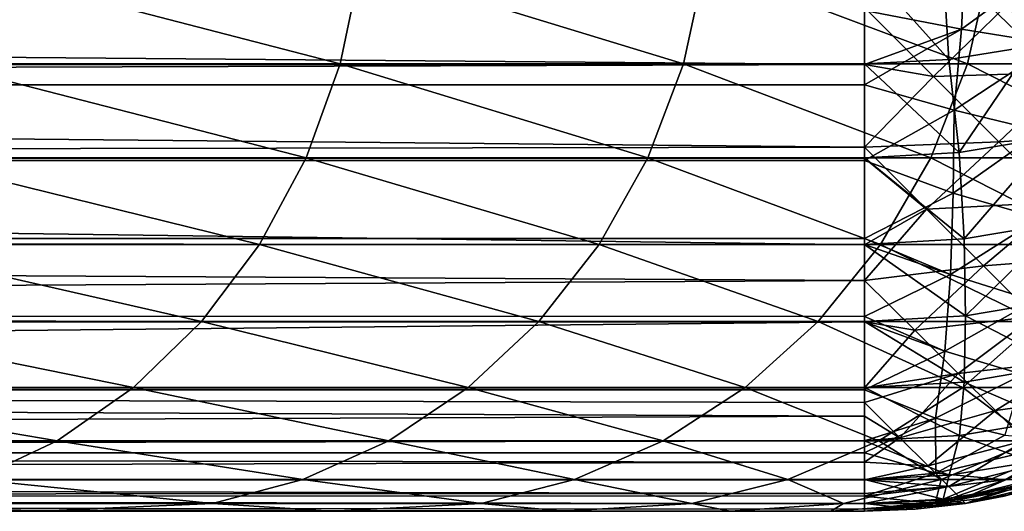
# Model space of a CAD drawing. Extents: x -547 to 547, y 0 to 578.
# Tile 332 of 472: x 543.54 to 545.82, y 0 to 1.14. Entities that reach past the tile are written whole.
import ezdxf

# ---------------------------------------------------------------- set-up
doc = ezdxf.new("R2010")
doc.units = 0
doc.header["$LTSCALE"] = 65.185185
for name, color, linetype in [('1', 7, 'CONTINUOUS'), ('201', 7, 'CONTINUOUS'), ('202', 7, 'CONTINUOUS'), ('211', 7, 'CONTINUOUS'), ('220', 7, 'CONTINUOUS'), ('224', 7, 'CONTINUOUS'), ('328', 7, 'CONTINUOUS'), ('726', 7, 'CONTINUOUS'), ('727', 7, 'CONTINUOUS'), ('731', 7, 'CONTINUOUS'), ('735', 7, 'CONTINUOUS')]:
    doc.layers.add(name, color=color, linetype=linetype)

msp = doc.modelspace()

# ---------------------------------------------------------------- linework, layer by layer
at = {"layer": '1', "color": 7, "linetype": 'CONTINUOUS'}
for points in [[(530.5, 0, -50), (545.5, 0, 41.4), (-545.5, 0, 41.4), (530.5, 0, -50)], [(530.5, 0, -50), (530.5, 0, -66.5), (545.5, 0, -66.5), (530.5, 0, -50)], [(530.5, 0, -50), (545.5, 0, -66.5), (545.5, 0, 41.4), (530.5, 0, -50)]]:
    msp.add_3dface(points, dxfattribs=at)
at = {"layer": '201', "color": 7, "linetype": 'CONTINUOUS'}
for points in [[(545.7347, 0.0185, -66.5), (545.9637, 0.0735, -66.5), (545.8498, 0.0413, 41.4), (545.7347, 0.0185, -66.5)], [(545.7343, 0.0184, 41.4), (545.7347, 0.0185, -66.5), (545.8498, 0.0413, 41.4), (545.7343, 0.0184, 41.4)], [(545.5, 0, -66.5), (545.7347, 0.0185, -66.5), (545.5, 0, 41.4), (545.5, 0, -66.5)], [(545.5, 0, 41.4), (545.7347, 0.0185, -66.5), (545.6174, 0.0046, 41.4), (545.5, 0, 41.4)], [(545.6174, 0.0046, 41.4), (545.7347, 0.0185, -66.5), (545.7343, 0.0184, 41.4), (545.6174, 0.0046, 41.4)]]:
    msp.add_3dface(points, dxfattribs=at)
at = {"layer": '202', "color": 7, "linetype": 'CONTINUOUS'}
for points in [[(545.5, 1.2672, 42.8818), (-545.5, 1.1621, 42.8614), (545.5, 1.038, 42.8271), (545.5, 1.2672, 42.8818)], [(-545.5, 1.1621, 42.8614), (-545.5, 1.0368, 42.8267), (545.5, 1.038, 42.8271), (-545.5, 1.1621, 42.8614)], [(-545.5, 1.0368, 42.8267), (-545.5, 0.9895, 42.8105), (545.5, 1.038, 42.8271), (-545.5, 1.0368, 42.8267)], [(545.5, 1.038, 42.8271), (-545.5, 0.9895, 42.8105), (545.5, 0.8203, 42.7372), (545.5, 1.038, 42.8271)], [(-545.5, 0.9895, 42.8105), (-545.5, 0.8137, 42.7338), (545.5, 0.8203, 42.7372), (-545.5, 0.9895, 42.8105)], [(-545.5, 0.8137, 42.7338), (-545.5, 0.6325, 42.6237), (545.5, 0.8203, 42.7372), (-545.5, 0.8137, 42.7338)], [(545.5, 0.8203, 42.7372), (-545.5, 0.6325, 42.6237), (545.5, 0.6193, 42.6142), (545.5, 0.8203, 42.7372)], [(-545.5, 0.6325, 42.6237), (-545.5, 0.6186, 42.6137), (545.5, 0.6193, 42.6142), (-545.5, 0.6325, 42.6237)], [(-545.5, 0.6186, 42.6137), (-545.5, 0.4523, 42.4734), (545.5, 0.6193, 42.6142), (-545.5, 0.6186, 42.6137)], [(545.5, 0.6193, 42.6142), (-545.5, 0.4523, 42.4734), (545.5, 0.44, 42.4613), (545.5, 0.6193, 42.6142)], [(-545.5, 0.4523, 42.4734), (-545.5, 0.4395, 42.4608), (545.5, 0.44, 42.4613), (-545.5, 0.4523, 42.4734)], [(545.5, 0.44, 42.4613), (-545.5, 0.4395, 42.4608), (545.5, 0.2869, 42.2822), (545.5, 0.44, 42.4613)], [(-545.5, 0.4395, 42.4608), (-545.5, 0.2819, 42.2753), (545.5, 0.2869, 42.2822), (-545.5, 0.4395, 42.4608)], [(545.5, 0.2869, 42.2822), (-545.5, 0.2819, 42.2753), (545.5, 0.1637, 42.0814), (545.5, 0.2869, 42.2822)], [(-545.5, 0.2819, 42.2753), (-545.5, 0.1636, 42.0811), (545.5, 0.1637, 42.0814), (-545.5, 0.2819, 42.2753)], [(-545.5, 0.1636, 42.0811), (-545.5, 0.1355, 42.0231), (545.5, 0.1637, 42.0814), (-545.5, 0.1636, 42.0811)], [(545.5, 0.1637, 42.0814), (-545.5, 0.1355, 42.0231), (545.5, 0.0735, 41.8637), (545.5, 0.1637, 42.0814)], [(-545.5, 0.1355, 42.0231), (-545.5, 0.0734, 41.8636), (545.5, 0.0735, 41.8637), (-545.5, 0.1355, 42.0231)], [(-545.5, 0.0355, 41.7243), (-545.5, 0.0185, 41.6347), (545.5, 0.0735, 41.8637), (-545.5, 0.0355, 41.7243)], [(545.5, 0.0735, 41.8637), (-545.5, 0.0185, 41.6347), (545.5, 0.0185, 41.6347), (545.5, 0.0735, 41.8637)], [(-545.5, 0.0734, 41.8636), (-545.5, 0.0355, 41.7243), (545.5, 0.0735, 41.8637), (-545.5, 0.0734, 41.8636)], [(-545.5, 0, 41.4), (545.5, 0, 41.4), (545.5, 0.0185, 41.6347), (-545.5, 0, 41.4)], [(-545.5, 0.0185, 41.6347), (-545.5, 0, 41.4), (545.5, 0.0185, 41.6347), (-545.5, 0.0185, 41.6347)]]:
    msp.add_3dface(points, dxfattribs=at)
at = {"layer": '211', "color": 7, "linetype": 'CONTINUOUS'}
for points in [[(545.5, 1.0364, -67.9266), (530.5, 1.1621, -67.9614), (545.5, 1.1686, -67.9629), (545.5, 1.0364, -67.9266)], [(530.5, 1.0368, -67.9267), (530.5, 1.1621, -67.9614), (545.5, 1.0364, -67.9266), (530.5, 1.0368, -67.9267)], [(530.5, 0.9895, -67.9105), (530.5, 1.0368, -67.9267), (545.5, 1.0364, -67.9266), (530.5, 0.9895, -67.9105)], [(545.5, 0.8447, -67.8493), (530.5, 0.9895, -67.9105), (545.5, 1.0364, -67.9266), (545.5, 0.8447, -67.8493)], [(530.5, 0.8193, -67.8367), (530.5, 0.9895, -67.9105), (545.5, 0.8447, -67.8493), (530.5, 0.8193, -67.8367)], [(545.5, 0.8189, -67.8364), (530.5, 0.8193, -67.8367), (545.5, 0.8447, -67.8493), (545.5, 0.8189, -67.8364)], [(530.5, 0.6325, -67.7237), (530.5, 0.8193, -67.8367), (545.5, 0.6182, -67.7134), (530.5, 0.6325, -67.7237)], [(545.5, 0.6182, -67.7134), (530.5, 0.8193, -67.8367), (545.5, 0.8189, -67.8364), (545.5, 0.6182, -67.7134)], [(530.5, 0.6186, -67.7137), (530.5, 0.6325, -67.7237), (545.5, 0.6182, -67.7134), (530.5, 0.6186, -67.7137)], [(530.5, 0.4523, -67.5734), (530.5, 0.6186, -67.7137), (545.5, 0.5354, -67.6487), (530.5, 0.4523, -67.5734)], [(545.5, 0.5354, -67.6487), (530.5, 0.6186, -67.7137), (545.5, 0.6182, -67.7134), (545.5, 0.5354, -67.6487)], [(545.5, 0.4392, -67.5605), (530.5, 0.4523, -67.5734), (545.5, 0.5354, -67.6487), (545.5, 0.4392, -67.5605)], [(530.5, 0.4395, -67.5608), (530.5, 0.4523, -67.5734), (545.5, 0.4392, -67.5605), (530.5, 0.4395, -67.5608)], [(530.5, 0.2866, -67.3818), (530.5, 0.4395, -67.5608), (545.5, 0.4392, -67.5605), (530.5, 0.2866, -67.3818)], [(545.5, 0.2863, -67.3814), (530.5, 0.2866, -67.3818), (545.5, 0.4392, -67.5605), (545.5, 0.2863, -67.3814)], [(530.5, 0.1636, -67.1811), (530.5, 0.2866, -67.3818), (545.5, 0.2209, -67.2835), (530.5, 0.1636, -67.1811)], [(545.5, 0.2209, -67.2835), (530.5, 0.2866, -67.3818), (545.5, 0.2524, -67.3327), (545.5, 0.2209, -67.2835)], [(545.5, 0.2524, -67.3327), (530.5, 0.2866, -67.3818), (545.5, 0.2863, -67.3814), (545.5, 0.2524, -67.3327)], [(545.5, 0.1633, -67.1807), (530.5, 0.1636, -67.1811), (545.5, 0.2209, -67.2835), (545.5, 0.1633, -67.1807)], [(530.5, 0.1355, -67.1231), (530.5, 0.1636, -67.1811), (545.5, 0.1633, -67.1807), (530.5, 0.1355, -67.1231)], [(545.5, 0.114, -67.0737), (530.5, 0.1355, -67.1231), (545.5, 0.1633, -67.1807), (545.5, 0.114, -67.0737)], [(530.5, 0.0734, -66.9636), (530.5, 0.1355, -67.1231), (545.5, 0.114, -67.0737), (530.5, 0.0734, -66.9636)], [(545.5, 0.0733, -66.9632), (530.5, 0.0734, -66.9636), (545.5, 0.114, -67.0737), (545.5, 0.0733, -66.9632)], [(530.5, 0.0355, -66.8243), (530.5, 0.0734, -66.9636), (545.5, 0.0413, -66.8498), (530.5, 0.0355, -66.8243)], [(545.5, 0.0413, -66.8498), (530.5, 0.0734, -66.9636), (545.5, 0.0733, -66.9632), (545.5, 0.0413, -66.8498)], [(545.5, 0.0184, -66.7343), (530.5, 0.0355, -66.8243), (545.5, 0.0413, -66.8498), (545.5, 0.0184, -66.7343)], [(530.5, 0.0185, -66.7347), (530.5, 0.0355, -66.8243), (545.5, 0.0184, -66.7343), (530.5, 0.0185, -66.7347)], [(530.5, 0, -66.5), (530.5, 0.0185, -66.7347), (545.5, 0, -66.5), (530.5, 0, -66.5)], [(545.5, 0, -66.5), (530.5, 0.0185, -66.7347), (545.5, 0.0046, -66.6174), (545.5, 0, -66.5)], [(545.5, 0.0046, -66.6174), (530.5, 0.0185, -66.7347), (545.5, 0.0184, -66.7343), (545.5, 0.0046, -66.6174)]]:
    msp.add_3dface(points, dxfattribs=at)
at = {"layer": '220', "color": 7, "linetype": 'CONTINUOUS'}
for points in [[(545.5, 1.1686, -67.9629), (545.8289, 1.1724, -67.9263), (545.6603, 1.0088, -67.9082), (545.5, 1.1686, -67.9629)], [(545.5, 1.0364, -67.9266), (545.5, 1.1686, -67.9629), (545.6603, 1.0088, -67.9082), (545.5, 1.0364, -67.9266)], [(545.8289, 1.1724, -67.9263), (545.9826, 1.0187, -67.8362), (545.6603, 1.0088, -67.9082), (545.8289, 1.1724, -67.9263)], [(545.5, 0.8447, -67.8493), (545.5, 1.0364, -67.9266), (545.6603, 1.0088, -67.9082), (545.5, 0.8447, -67.8493)], [(545.5, 0.8447, -67.8493), (545.6603, 1.0088, -67.9082), (545.8118, 0.8573, -67.819), (545.5, 0.8447, -67.8493)], [(545.6603, 1.0088, -67.9082), (545.9826, 1.0187, -67.8362), (545.8118, 0.8573, -67.819), (545.6603, 1.0088, -67.9082)], [(545.9826, 1.0187, -67.8362), (546.1244, 0.8769, -67.7132), (545.8118, 0.8573, -67.819), (545.9826, 1.0187, -67.8362)], [(545.8118, 0.8573, -67.819), (546.1244, 0.8769, -67.7132), (545.9517, 0.7175, -67.6974), (545.8118, 0.8573, -67.819)], [(545.5, 0.8447, -67.8493), (545.8118, 0.8573, -67.819), (545.6439, 0.7012, -67.7614), (545.5, 0.8447, -67.8493)], [(545.8118, 0.8573, -67.819), (545.9517, 0.7175, -67.6974), (545.6439, 0.7012, -67.7614), (545.8118, 0.8573, -67.819)], [(545.5, 0.8189, -67.8364), (545.5, 0.8447, -67.8493), (545.6439, 0.7012, -67.7614), (545.5, 0.8189, -67.8364)], [(545.5, 0.6182, -67.7134), (545.5, 0.8189, -67.8364), (545.6439, 0.7012, -67.7614), (545.5, 0.6182, -67.7134)], [(545.6439, 0.7012, -67.7614), (545.9517, 0.7175, -67.6974), (545.7759, 0.5692, -67.6434), (545.6439, 0.7012, -67.7614)], [(545.9517, 0.7175, -67.6974), (546.0763, 0.5928, -67.5464), (545.7759, 0.5692, -67.6434), (545.9517, 0.7175, -67.6974)], [(545.5, 0.5354, -67.6487), (545.5, 0.6182, -67.7134), (545.6439, 0.7012, -67.7614), (545.5, 0.5354, -67.6487)], [(545.5, 0.5354, -67.6487), (545.6439, 0.7012, -67.7614), (545.7759, 0.5692, -67.6434), (545.5, 0.5354, -67.6487)], [(545.7759, 0.5692, -67.6434), (546.0763, 0.5928, -67.5464), (545.8935, 0.4516, -67.498), (545.7759, 0.5692, -67.6434)], [(545.5, 0.5354, -67.6487), (545.7759, 0.5692, -67.6434), (545.6167, 0.4205, -67.535), (545.5, 0.5354, -67.6487)], [(545.7759, 0.5692, -67.6434), (545.8935, 0.4516, -67.498), (545.6167, 0.4205, -67.535), (545.7759, 0.5692, -67.6434)], [(545.5, 0.4392, -67.5605), (545.5, 0.5354, -67.6487), (545.6167, 0.4205, -67.535), (545.5, 0.4392, -67.5605)], [(545.5, 0.2863, -67.3814), (545.5, 0.4392, -67.5605), (545.6167, 0.4205, -67.535), (545.5, 0.2863, -67.3814)], [(545.6167, 0.4205, -67.535), (545.8935, 0.4516, -67.498), (545.7178, 0.3194, -67.3993), (545.6167, 0.4205, -67.535)], [(545.8935, 0.4516, -67.498), (545.9938, 0.3514, -67.3287), (545.7178, 0.3194, -67.3993), (545.8935, 0.4516, -67.498)], [(545.5, 0.2863, -67.3814), (545.6167, 0.4205, -67.535), (545.7178, 0.3194, -67.3993), (545.5, 0.2863, -67.3814)], [(545.7178, 0.3194, -67.3993), (545.9938, 0.3514, -67.3287), (545.8037, 0.2335, -67.2441), (545.7178, 0.3194, -67.3993)], [(545.9938, 0.3514, -67.3287), (546.0744, 0.2708, -67.1396), (545.8037, 0.2335, -67.2441), (545.9938, 0.3514, -67.3287)], [(545.5, 0.2524, -67.3327), (545.5, 0.2863, -67.3814), (545.7178, 0.3194, -67.3993), (545.5, 0.2524, -67.3327)], [(545.5, 0.2524, -67.3327), (545.7178, 0.3194, -67.3993), (545.5825, 0.1707, -67.19), (545.5, 0.2524, -67.3327)], [(545.7178, 0.3194, -67.3993), (545.8037, 0.2335, -67.2441), (545.5825, 0.1707, -67.19), (545.7178, 0.3194, -67.3993)], [(545.5, 0.2209, -67.2835), (545.5, 0.2524, -67.3327), (545.5825, 0.1707, -67.19), (545.5, 0.2209, -67.2835)], [(545.8037, 0.2335, -67.2441), (546.0744, 0.2708, -67.1396), (545.8726, 0.1646, -67.0727), (545.8037, 0.2335, -67.2441)], [(545.5825, 0.1707, -67.19), (545.8037, 0.2335, -67.2441), (545.6479, 0.1052, -67.0317), (545.5825, 0.1707, -67.19)], [(545.8037, 0.2335, -67.2441), (545.8726, 0.1646, -67.0727), (545.6479, 0.1052, -67.0317), (545.8037, 0.2335, -67.2441)], [(545.5, 0.1633, -67.1807), (545.5, 0.2209, -67.2835), (545.5825, 0.1707, -67.19), (545.5, 0.1633, -67.1807)], [(545.5, 0.114, -67.0737), (545.5, 0.1633, -67.1807), (545.5825, 0.1707, -67.19), (545.5, 0.114, -67.0737)], [(545.5, 0.114, -67.0737), (545.5825, 0.1707, -67.19), (545.6479, 0.1052, -67.0317), (545.5, 0.114, -67.0737)], [(545.6479, 0.1052, -67.0317), (545.8726, 0.1646, -67.0727), (545.6957, 0.0574, -66.8614), (545.6479, 0.1052, -67.0317)], [(545.8726, 0.1646, -67.0727), (545.9229, 0.1144, -66.8889), (545.6957, 0.0574, -66.8614), (545.8726, 0.1646, -67.0727)], [(545.6957, 0.0574, -66.8614), (545.9229, 0.1144, -66.8889), (545.7249, 0.0283, -66.6828), (545.6957, 0.0574, -66.8614)], [(545.9229, 0.1144, -66.8889), (545.9535, 0.0838, -66.6966), (545.7249, 0.0283, -66.6828), (545.9229, 0.1144, -66.8889)], [(545.5, 0.0733, -66.9632), (545.5, 0.114, -67.0737), (545.6479, 0.1052, -67.0317), (545.5, 0.0733, -66.9632)], [(545.5, 0.0733, -66.9632), (545.6479, 0.1052, -67.0317), (545.6957, 0.0574, -66.8614), (545.5, 0.0733, -66.9632)], [(545.5, 0.0413, -66.8498), (545.5, 0.0733, -66.9632), (545.6957, 0.0574, -66.8614), (545.5, 0.0413, -66.8498)], [(545.9535, 0.0838, -66.6966), (545.9637, 0.0735, -66.5), (545.7249, 0.0283, -66.6828), (545.9535, 0.0838, -66.6966)], [(545.9637, 0.0735, -66.5), (545.7347, 0.0185, -66.5), (545.7249, 0.0283, -66.6828), (545.9637, 0.0735, -66.5)], [(545.5, 0.0184, -66.7343), (545.5, 0.0413, -66.8498), (545.6957, 0.0574, -66.8614), (545.5, 0.0184, -66.7343)], [(545.5, 0.0184, -66.7343), (545.6957, 0.0574, -66.8614), (545.7249, 0.0283, -66.6828), (545.5, 0.0184, -66.7343)], [(545.5, 0.0046, -66.6174), (545.5, 0.0184, -66.7343), (545.7249, 0.0283, -66.6828), (545.5, 0.0046, -66.6174)], [(545.7347, 0.0185, -66.5), (545.5, 0.0046, -66.6174), (545.7249, 0.0283, -66.6828), (545.7347, 0.0185, -66.5)], [(545.5, 0, -66.5), (545.5, 0.0046, -66.6174), (545.7347, 0.0185, -66.5), (545.5, 0, -66.5)]]:
    msp.add_3dface(points, dxfattribs=at)
at = {"layer": '224', "color": 7, "linetype": 'CONTINUOUS'}
for points in [[(545.6819, 1.2769, 42.8721), (545.8879, 1.0788, 42.7864), (545.8598, 1.3058, 42.8432), (545.6819, 1.2769, 42.8721)], [(545.5, 1.2672, 42.8818), (545.6961, 1.0483, 42.8169), (545.6819, 1.2769, 42.8721), (545.5, 1.2672, 42.8818)], [(545.5, 1.2672, 42.8818), (545.5, 1.038, 42.8271), (545.6961, 1.0483, 42.8169), (545.5, 1.2672, 42.8818)], [(545.6961, 1.0483, 42.8169), (545.8879, 1.0788, 42.7864), (545.6819, 1.2769, 42.8721), (545.6961, 1.0483, 42.8169)], [(545.6961, 1.0483, 42.8169), (545.7198, 0.8323, 42.7251), (545.8879, 1.0788, 42.7864), (545.6961, 1.0483, 42.8169)], [(545.7198, 0.8323, 42.7251), (545.9344, 0.8682, 42.6892), (545.8879, 1.0788, 42.7864), (545.7198, 0.8323, 42.7251)], [(545.5, 1.038, 42.8271), (545.7198, 0.8323, 42.7251), (545.6961, 1.0483, 42.8169), (545.5, 1.038, 42.8271)], [(545.5, 1.038, 42.8271), (545.5, 0.8203, 42.7372), (545.7198, 0.8323, 42.7251), (545.5, 1.038, 42.8271)], [(545.7198, 0.8323, 42.7251), (545.7312, 0.6321, 42.6014), (545.9344, 0.8682, 42.6892), (545.7198, 0.8323, 42.7251)], [(545.7312, 0.6321, 42.6014), (545.9566, 0.6703, 42.5632), (545.9344, 0.8682, 42.6892), (545.7312, 0.6321, 42.6014)], [(545.5, 0.8203, 42.7372), (545.7312, 0.6321, 42.6014), (545.7198, 0.8323, 42.7251), (545.5, 0.8203, 42.7372)], [(545.5, 0.8203, 42.7372), (545.5, 0.6193, 42.6142), (545.7312, 0.6321, 42.6014), (545.5, 0.8203, 42.7372)], [(545.7312, 0.6321, 42.6014), (545.7346, 0.4531, 42.4483), (545.9566, 0.6703, 42.5632), (545.7312, 0.6321, 42.6014)], [(545.7346, 0.4531, 42.4483), (545.9633, 0.4919, 42.4095), (545.9566, 0.6703, 42.5632), (545.7346, 0.4531, 42.4483)], [(545.5, 0.6193, 42.6142), (545.7346, 0.4531, 42.4483), (545.7312, 0.6321, 42.6014), (545.5, 0.6193, 42.6142)], [(545.5, 0.6193, 42.6142), (545.5, 0.44, 42.4613), (545.7346, 0.4531, 42.4483), (545.5, 0.6193, 42.6142)], [(545.7346, 0.4531, 42.4483), (545.9571, 0.338, 42.2311), (545.9633, 0.4919, 42.4095), (545.7346, 0.4531, 42.4483)], [(545.5, 0.44, 42.4613), (545.7314, 0.2997, 42.2694), (545.7346, 0.4531, 42.4483), (545.5, 0.44, 42.4613)], [(545.5, 0.44, 42.4613), (545.5, 0.2869, 42.2822), (545.7314, 0.2997, 42.2694), (545.5, 0.44, 42.4613)], [(545.7314, 0.2997, 42.2694), (545.9571, 0.338, 42.2311), (545.7346, 0.4531, 42.4483), (545.7314, 0.2997, 42.2694)], [(545.9571, 0.338, 42.2311), (545.7314, 0.2997, 42.2694), (545.9351, 0.2118, 42.0333), (545.9571, 0.338, 42.2311)], [(545.7314, 0.2997, 42.2694), (545.5, 0.2869, 42.2822), (545.7202, 0.1758, 42.0693), (545.7314, 0.2997, 42.2694)], [(545.7314, 0.2997, 42.2694), (545.7202, 0.1758, 42.0693), (545.9351, 0.2118, 42.0333), (545.7314, 0.2997, 42.2694)], [(545.5, 0.2869, 42.2822), (545.5, 0.1637, 42.0814), (545.7202, 0.1758, 42.0693), (545.5, 0.2869, 42.2822)], [(545.7202, 0.1758, 42.0693), (545.8889, 0.1144, 41.8229), (545.9351, 0.2118, 42.0333), (545.7202, 0.1758, 42.0693)], [(545.5, 0.1637, 42.0814), (545.6966, 0.0838, 41.8535), (545.7202, 0.1758, 42.0693), (545.5, 0.1637, 42.0814)], [(545.5, 0.1637, 42.0814), (545.5, 0.0735, 41.8637), (545.6966, 0.0838, 41.8535), (545.5, 0.1637, 42.0814)], [(545.6966, 0.0838, 41.8535), (545.8889, 0.1144, 41.8229), (545.7202, 0.1758, 42.0693), (545.6966, 0.0838, 41.8535)], [(545.6828, 0.0283, 41.6249), (545.8614, 0.0574, 41.5957), (545.8889, 0.1144, 41.8229), (545.6828, 0.0283, 41.6249)], [(545.6966, 0.0838, 41.8535), (545.6828, 0.0283, 41.6249), (545.8889, 0.1144, 41.8229), (545.6966, 0.0838, 41.8535)], [(545.5, 0.0735, 41.8637), (545.6828, 0.0283, 41.6249), (545.6966, 0.0838, 41.8535), (545.5, 0.0735, 41.8637)], [(545.5, 0.0735, 41.8637), (545.5, 0.0185, 41.6347), (545.6828, 0.0283, 41.6249), (545.5, 0.0735, 41.8637)], [(545.6828, 0.0283, 41.6249), (545.7343, 0.0184, 41.4), (545.8614, 0.0574, 41.5957), (545.6828, 0.0283, 41.6249)], [(545.7343, 0.0184, 41.4), (545.8498, 0.0413, 41.4), (545.8614, 0.0574, 41.5957), (545.7343, 0.0184, 41.4)], [(545.5, 0.0185, 41.6347), (545.6174, 0.0046, 41.4), (545.6828, 0.0283, 41.6249), (545.5, 0.0185, 41.6347)], [(545.6174, 0.0046, 41.4), (545.7343, 0.0184, 41.4), (545.6828, 0.0283, 41.6249), (545.6174, 0.0046, 41.4)], [(545.5, 0, 41.4), (545.6174, 0.0046, 41.4), (545.5, 0.0185, 41.6347), (545.5, 0, 41.4)]]:
    msp.add_3dface(points, dxfattribs=at)
at = {"layer": '328', "color": 7, "linetype": 'CONTINUOUS'}
for points in [[(-545.5, 0, 46), (-545.5, 0, 44.5), (545.5, 0, 44.5), (-545.5, 0, 46)], [(-545.4222, 0, 47.7845), (-545.5, 0, 46), (545.5, 0, 44.5), (-545.4222, 0, 47.7845)], [(-545.1889, 0, 49.558), (-545.4222, 0, 47.7845), (545.5, 0, 44.5), (-545.1889, 0, 49.558)], [(-544.8019, 0, 51.3041), (-545.1889, 0, 49.558), (545.5, 0, 44.5), (-544.8019, 0, 51.3041)], [(-544.2642, 0, 53.01), (-544.8019, 0, 51.3041), (545.5, 0, 44.5), (-544.2642, 0, 53.01)], [(-543.5798, 0, 54.6626), (-544.2642, 0, 53.01), (545.5, 0, 44.5), (-543.5798, 0, 54.6626)], [(-542.754, 0, 56.2492), (-543.5798, 0, 54.6626), (545.5, 0, 44.5), (-542.754, 0, 56.2492)], [(-541.7929, 0, 57.7578), (-542.754, 0, 56.2492), (545.5, 0, 44.5), (-541.7929, 0, 57.7578)], [(-540.7041, 0, 59.1769), (-541.7929, 0, 57.7578), (545.5, 0, 44.5), (-540.7041, 0, 59.1769)], [(-539.4957, 0, 60.4957), (-540.7041, 0, 59.1769), (545.5, 0, 44.5), (-539.4957, 0, 60.4957)], [(-538.1769, 0, 61.7041), (-539.4957, 0, 60.4957), (545.5, 0, 44.5), (-538.1769, 0, 61.7041)], [(-536.7578, 0, 62.793), (-538.1769, 0, 61.7041), (545.5, 0, 44.5), (-536.7578, 0, 62.793)], [(-535.2492, 0, 63.754), (-536.7578, 0, 62.793), (545.5, 0, 44.5), (-535.2492, 0, 63.754)], [(-533.6626, 0, 64.5798), (-535.2492, 0, 63.754), (545.5, 0, 44.5), (-533.6626, 0, 64.5798)], [(-532.01, 0, 65.2642), (-533.6626, 0, 64.5798), (545.5, 0, 44.5), (-532.01, 0, 65.2642)], [(-530.3041, 0, 65.8019), (-532.01, 0, 65.2642), (545.5, 0, 44.5), (-530.3041, 0, 65.8019)], [(-528.558, 0, 66.1889), (-530.3041, 0, 65.8019), (545.5, 0, 44.5), (-528.558, 0, 66.1889)], [(-526.7844, 0, 66.4222), (-528.558, 0, 66.1889), (545.5, 0, 44.5), (-526.7844, 0, 66.4222)], [(-525, 0, 66.5), (-526.7844, 0, 66.4222), (545.5, 0, 44.5), (-525, 0, 66.5)], [(0, 0, 66.5), (-525, 0, 66.5), (545.5, 0, 44.5), (0, 0, 66.5)], [(525, 0, 66.5), (0, 0, 66.5), (545.5, 0, 44.5), (525, 0, 66.5)], [(526.7845, 0, 66.4222), (525, 0, 66.5), (545.5, 0, 44.5), (526.7845, 0, 66.4222)], [(528.558, 0, 66.1889), (526.7845, 0, 66.4222), (545.5, 0, 44.5), (528.558, 0, 66.1889)], [(530.3041, 0, 65.8019), (528.558, 0, 66.1889), (545.5, 0, 44.5), (530.3041, 0, 65.8019)], [(532.01, 0, 65.2642), (530.3041, 0, 65.8019), (545.5, 0, 44.5), (532.01, 0, 65.2642)], [(533.6626, 0, 64.5798), (532.01, 0, 65.2642), (545.5, 0, 44.5), (533.6626, 0, 64.5798)], [(535.2492, 0, 63.754), (533.6626, 0, 64.5798), (545.5, 0, 44.5), (535.2492, 0, 63.754)], [(536.7578, 0, 62.7929), (535.2492, 0, 63.754), (545.5, 0, 44.5), (536.7578, 0, 62.7929)], [(538.1769, 0, 61.7041), (536.7578, 0, 62.7929), (545.5, 0, 44.5), (538.1769, 0, 61.7041)], [(539.4957, 0, 60.4957), (538.1769, 0, 61.7041), (545.5, 0, 44.5), (539.4957, 0, 60.4957)], [(540.7041, 0, 59.1769), (539.4957, 0, 60.4957), (545.5, 0, 44.5), (540.7041, 0, 59.1769)], [(541.793, 0, 57.7578), (540.7041, 0, 59.1769), (545.5, 0, 44.5), (541.793, 0, 57.7578)], [(542.754, 0, 56.2492), (541.793, 0, 57.7578), (545.5, 0, 44.5), (542.754, 0, 56.2492)], [(543.5798, 0, 54.6626), (542.754, 0, 56.2492), (545.5, 0, 44.5), (543.5798, 0, 54.6626)], [(544.2642, 0, 53.01), (543.5798, 0, 54.6626), (545.5, 0, 44.5), (544.2642, 0, 53.01)], [(544.8019, 0, 51.3041), (544.2642, 0, 53.01), (545.5, 0, 44.5), (544.8019, 0, 51.3041)], [(545.1889, 0, 49.558), (544.8019, 0, 51.3041), (545.5, 0, 44.5), (545.1889, 0, 49.558)], [(545.4222, 0, 47.7844), (545.1889, 0, 49.558), (545.5, 0, 44.5), (545.4222, 0, 47.7844)], [(545.5, 0, 46), (545.4222, 0, 47.7844), (545.5, 0, 44.5), (545.5, 0, 46)]]:
    msp.add_3dface(points, dxfattribs=at)
at = {"layer": '726', "color": 7, "linetype": 'CONTINUOUS'}
for points in [[(545.9637, 0.0735, 46), (545.7347, 0.0185, 46), (545.9636, 0.0734, 44.5), (545.9637, 0.0735, 46)], [(545.9636, 0.0734, 44.5), (545.7347, 0.0185, 46), (545.8243, 0.0355, 44.5), (545.9636, 0.0734, 44.5)], [(545.8243, 0.0355, 44.5), (545.7347, 0.0185, 46), (545.7347, 0.0185, 44.5), (545.8243, 0.0355, 44.5)], [(545.7347, 0.0185, 46), (545.5, 0, 46), (545.7347, 0.0185, 44.5), (545.7347, 0.0185, 46)], [(545.5, 0, 46), (545.5, 0, 44.5), (545.7347, 0.0185, 44.5), (545.5, 0, 46)]]:
    msp.add_3dface(points, dxfattribs=at)
at = {"layer": '727', "color": 7, "linetype": 'CONTINUOUS'}
for points in [[(543.3566, 1.038, 57.993), (544.2843, 1.038, 56.4361), (543.4024, 1.2672, 58.0229), (543.3566, 1.038, 57.993)], [(543.4024, 1.2672, 58.0229), (544.2843, 1.038, 56.4361), (544.3324, 1.2672, 56.4622), (543.4024, 1.2672, 58.0229)], [(544.2843, 1.038, 56.4361), (545.0802, 1.038, 54.808), (544.3324, 1.2672, 56.4622), (544.2843, 1.038, 56.4361)], [(544.3324, 1.2672, 56.4622), (545.0802, 1.038, 54.808), (545.1304, 1.2672, 54.83), (544.3324, 1.2672, 56.4622)], [(545.0802, 1.038, 54.808), (545.739, 1.038, 53.1197), (545.1304, 1.2672, 54.83), (545.0802, 1.038, 54.808)], [(545.1304, 1.2672, 54.83), (545.739, 1.038, 53.1197), (545.7908, 1.2672, 53.1375), (545.1304, 1.2672, 54.83)], [(545.739, 1.038, 53.1197), (546.2561, 1.038, 51.3828), (545.7908, 1.2672, 53.1375), (545.739, 1.038, 53.1197)], [(545.7908, 1.2672, 53.1375), (546.2561, 1.038, 51.3828), (546.3092, 1.2672, 51.3962), (545.7908, 1.2672, 53.1375)], [(543.2813, 0.8203, 57.9438), (544.2052, 0.8203, 56.3933), (543.3566, 1.038, 57.993), (543.2813, 0.8203, 57.9438)], [(543.3566, 1.038, 57.993), (544.2052, 0.8203, 56.3933), (544.2843, 1.038, 56.4361), (543.3566, 1.038, 57.993)], [(544.2052, 0.8203, 56.3933), (544.9979, 0.8203, 54.7719), (544.2843, 1.038, 56.4361), (544.2052, 0.8203, 56.3933)], [(544.2843, 1.038, 56.4361), (544.9979, 0.8203, 54.7719), (545.0802, 1.038, 54.808), (544.2843, 1.038, 56.4361)], [(544.9979, 0.8203, 54.7719), (545.654, 0.8203, 53.0905), (545.0802, 1.038, 54.808), (544.9979, 0.8203, 54.7719)], [(545.0802, 1.038, 54.808), (545.654, 0.8203, 53.0905), (545.739, 1.038, 53.1197), (545.0802, 1.038, 54.808)], [(545.654, 0.8203, 53.0905), (546.1689, 0.8203, 51.3607), (545.739, 1.038, 53.1197), (545.654, 0.8203, 53.0905)], [(545.739, 1.038, 53.1197), (546.1689, 0.8203, 51.3607), (546.2561, 1.038, 51.3828), (545.739, 1.038, 53.1197)], [(543.1784, 0.6193, 57.8766), (544.0971, 0.6193, 56.3348), (543.2813, 0.8203, 57.9438), (543.1784, 0.6193, 57.8766)], [(543.2813, 0.8203, 57.9438), (544.0971, 0.6193, 56.3348), (544.2052, 0.8203, 56.3933), (543.2813, 0.8203, 57.9438)], [(544.0971, 0.6193, 56.3348), (544.8853, 0.6193, 54.7225), (544.2052, 0.8203, 56.3933), (544.0971, 0.6193, 56.3348)], [(544.2052, 0.8203, 56.3933), (544.8853, 0.6193, 54.7225), (544.9979, 0.8203, 54.7719), (544.2052, 0.8203, 56.3933)], [(544.8853, 0.6193, 54.7225), (545.5377, 0.6193, 53.0506), (544.9979, 0.8203, 54.7719), (544.8853, 0.6193, 54.7225)], [(544.9979, 0.8203, 54.7719), (545.5377, 0.6193, 53.0506), (545.654, 0.8203, 53.0905), (544.9979, 0.8203, 54.7719)], [(545.5377, 0.6193, 53.0506), (546.0498, 0.6193, 51.3305), (545.654, 0.8203, 53.0905), (545.5377, 0.6193, 53.0506)], [(545.654, 0.8203, 53.0905), (546.0498, 0.6193, 51.3305), (546.1689, 0.8203, 51.3607), (545.654, 0.8203, 53.0905)], [(543.0504, 0.44, 57.7929), (543.9626, 0.44, 56.2621), (543.1784, 0.6193, 57.8766), (543.0504, 0.44, 57.7929)], [(543.1784, 0.6193, 57.8766), (543.9626, 0.44, 56.2621), (544.0971, 0.6193, 56.3348), (543.1784, 0.6193, 57.8766)], [(543.9626, 0.44, 56.2621), (544.7453, 0.44, 54.6611), (544.0971, 0.6193, 56.3348), (543.9626, 0.44, 56.2621)], [(544.0971, 0.6193, 56.3348), (544.7453, 0.44, 54.6611), (544.8853, 0.6193, 54.7225), (544.0971, 0.6193, 56.3348)], [(544.7453, 0.44, 54.6611), (545.3931, 0.44, 53.001), (544.8853, 0.6193, 54.7225), (544.7453, 0.44, 54.6611)], [(544.8853, 0.6193, 54.7225), (545.3931, 0.44, 53.001), (545.5377, 0.6193, 53.0506), (544.8853, 0.6193, 54.7225)], [(545.3931, 0.44, 53.001), (545.9016, 0.44, 51.293), (545.5377, 0.6193, 53.0506), (545.3931, 0.44, 53.001)], [(545.5377, 0.6193, 53.0506), (545.9016, 0.44, 51.293), (546.0498, 0.6193, 51.3305), (545.5377, 0.6193, 53.0506)], [(542.9005, 0.2869, 57.695), (543.8051, 0.2869, 56.1768), (543.0504, 0.44, 57.7929), (542.9005, 0.2869, 57.695)], [(543.0504, 0.44, 57.7929), (543.8051, 0.2869, 56.1768), (543.9626, 0.44, 56.2621), (543.0504, 0.44, 57.7929)], [(543.8051, 0.2869, 56.1768), (544.5813, 0.2869, 54.5892), (543.9626, 0.44, 56.2621), (543.8051, 0.2869, 56.1768)], [(543.9626, 0.44, 56.2621), (544.5813, 0.2869, 54.5892), (544.7453, 0.44, 54.6611), (543.9626, 0.44, 56.2621)], [(544.5813, 0.2869, 54.5892), (545.2237, 0.2869, 52.9428), (544.7453, 0.44, 54.6611), (544.5813, 0.2869, 54.5892)], [(544.7453, 0.44, 54.6611), (545.2237, 0.2869, 52.9428), (545.3931, 0.44, 53.001), (544.7453, 0.44, 54.6611)], [(545.2237, 0.2869, 52.9428), (545.728, 0.2869, 51.249), (545.3931, 0.44, 53.001), (545.2237, 0.2869, 52.9428)], [(545.3931, 0.44, 53.001), (545.728, 0.2869, 51.249), (545.9016, 0.44, 51.293), (545.3931, 0.44, 53.001)], [(545.728, 0.2869, 51.249), (546.0906, 0.2869, 49.5194), (545.9016, 0.44, 51.293), (545.728, 0.2869, 51.249)], [(542.7324, 0.1637, 57.5851), (543.6285, 0.1637, 56.0812), (542.9005, 0.2869, 57.695), (542.7324, 0.1637, 57.5851)], [(542.9005, 0.2869, 57.695), (543.6285, 0.1637, 56.0812), (543.8051, 0.2869, 56.1768), (542.9005, 0.2869, 57.695)], [(543.6285, 0.1637, 56.0812), (544.3974, 0.1637, 54.5085), (543.8051, 0.2869, 56.1768), (543.6285, 0.1637, 56.0812)], [(543.8051, 0.2869, 56.1768), (544.3974, 0.1637, 54.5085), (544.5813, 0.2869, 54.5892), (543.8051, 0.2869, 56.1768)], [(544.3974, 0.1637, 54.5085), (545.0337, 0.1637, 52.8776), (544.5813, 0.2869, 54.5892), (544.3974, 0.1637, 54.5085)], [(544.5813, 0.2869, 54.5892), (545.0337, 0.1637, 52.8776), (545.2237, 0.2869, 52.9428), (544.5813, 0.2869, 54.5892)], [(545.0337, 0.1637, 52.8776), (545.5333, 0.1637, 51.1997), (545.2237, 0.2869, 52.9428), (545.0337, 0.1637, 52.8776)], [(545.2237, 0.2869, 52.9428), (545.5333, 0.1637, 51.1997), (545.728, 0.2869, 51.249), (545.2237, 0.2869, 52.9428)], [(545.5333, 0.1637, 51.1997), (545.8925, 0.1637, 49.4863), (545.728, 0.2869, 51.249), (545.5333, 0.1637, 51.1997)], [(545.728, 0.2869, 51.249), (545.8925, 0.1637, 49.4863), (546.0906, 0.2869, 49.5194), (545.728, 0.2869, 51.249)], [(542.7324, 0.1637, 57.5851), (543.4371, 0.0735, 55.9776), (543.6285, 0.1637, 56.0812), (542.7324, 0.1637, 57.5851)], [(543.4371, 0.0735, 55.9776), (544.198, 0.0735, 54.421), (543.6285, 0.1637, 56.0812), (543.4371, 0.0735, 55.9776)], [(543.6285, 0.1637, 56.0812), (544.198, 0.0735, 54.421), (544.3974, 0.1637, 54.5085), (543.6285, 0.1637, 56.0812)], [(544.198, 0.0735, 54.421), (544.8279, 0.0735, 52.8069), (544.3974, 0.1637, 54.5085), (544.198, 0.0735, 54.421)], [(544.3974, 0.1637, 54.5085), (544.8279, 0.0735, 52.8069), (545.0337, 0.1637, 52.8776), (544.3974, 0.1637, 54.5085)], [(544.8279, 0.0735, 52.8069), (545.3223, 0.0735, 51.1463), (545.0337, 0.1637, 52.8776), (544.8279, 0.0735, 52.8069)], [(545.0337, 0.1637, 52.8776), (545.3223, 0.0735, 51.1463), (545.5333, 0.1637, 51.1997), (545.0337, 0.1637, 52.8776)], [(545.3223, 0.0735, 51.1463), (545.6778, 0.0735, 49.4505), (545.5333, 0.1637, 51.1997), (545.3223, 0.0735, 51.1463)], [(545.5333, 0.1637, 51.1997), (545.6778, 0.0735, 49.4505), (545.8925, 0.1637, 49.4863), (545.5333, 0.1637, 51.1997)], [(545.6778, 0.0735, 49.4505), (545.8921, 0.0735, 47.7312), (545.8925, 0.1637, 49.4863), (545.6778, 0.0735, 49.4505)], [(543.2356, 0.0185, 55.8686), (543.9882, 0.0185, 54.329), (543.4371, 0.0735, 55.9776), (543.2356, 0.0185, 55.8686)], [(543.4371, 0.0735, 55.9776), (543.9882, 0.0185, 54.329), (544.198, 0.0735, 54.421), (543.4371, 0.0735, 55.9776)], [(543.9882, 0.0185, 54.329), (544.6112, 0.0185, 52.7325), (544.198, 0.0735, 54.421), (543.9882, 0.0185, 54.329)], [(544.198, 0.0735, 54.421), (544.6112, 0.0185, 52.7325), (544.8279, 0.0735, 52.8069), (544.198, 0.0735, 54.421)], [(544.6112, 0.0185, 52.7325), (545.1002, 0.0185, 51.0901), (544.8279, 0.0735, 52.8069), (544.6112, 0.0185, 52.7325)], [(544.8279, 0.0735, 52.8069), (545.1002, 0.0185, 51.0901), (545.3223, 0.0735, 51.1463), (544.8279, 0.0735, 52.8069)], [(545.1002, 0.0185, 51.0901), (545.4519, 0.0185, 49.4128), (545.3223, 0.0735, 51.1463), (545.1002, 0.0185, 51.0901)], [(545.3223, 0.0735, 51.1463), (545.4519, 0.0185, 49.4128), (545.6778, 0.0735, 49.4505), (545.3223, 0.0735, 51.1463)], [(545.4519, 0.0185, 49.4128), (545.6638, 0.0185, 47.7123), (545.6778, 0.0735, 49.4505), (545.4519, 0.0185, 49.4128)], [(545.6638, 0.0185, 47.7123), (545.7347, 0.0185, 46), (545.8921, 0.0735, 47.7312), (545.6638, 0.0185, 47.7123)], [(545.6778, 0.0735, 49.4505), (545.6638, 0.0185, 47.7123), (545.8921, 0.0735, 47.7312), (545.6778, 0.0735, 49.4505)], [(545.8921, 0.0735, 47.7312), (545.7347, 0.0185, 46), (545.9637, 0.0735, 46), (545.8921, 0.0735, 47.7312)], [(542.754, 0, 56.2492), (543.5798, 0, 54.6626), (543.2356, 0.0185, 55.8686), (542.754, 0, 56.2492)], [(543.2356, 0.0185, 55.8686), (543.5798, 0, 54.6626), (543.9882, 0.0185, 54.329), (543.2356, 0.0185, 55.8686)], [(543.5798, 0, 54.6626), (544.2642, 0, 53.01), (543.9882, 0.0185, 54.329), (543.5798, 0, 54.6626)], [(543.9882, 0.0185, 54.329), (544.2642, 0, 53.01), (544.6112, 0.0185, 52.7325), (543.9882, 0.0185, 54.329)], [(544.2642, 0, 53.01), (544.8019, 0, 51.3041), (544.6112, 0.0185, 52.7325), (544.2642, 0, 53.01)], [(544.6112, 0.0185, 52.7325), (544.8019, 0, 51.3041), (545.1002, 0.0185, 51.0901), (544.6112, 0.0185, 52.7325)], [(544.8019, 0, 51.3041), (545.1889, 0, 49.558), (545.1002, 0.0185, 51.0901), (544.8019, 0, 51.3041)], [(545.1002, 0.0185, 51.0901), (545.1889, 0, 49.558), (545.4519, 0.0185, 49.4128), (545.1002, 0.0185, 51.0901)], [(545.1889, 0, 49.558), (545.4222, 0, 47.7844), (545.4519, 0.0185, 49.4128), (545.1889, 0, 49.558)], [(545.4222, 0, 47.7844), (545.5, 0, 46), (545.6638, 0.0185, 47.7123), (545.4222, 0, 47.7844)], [(545.4519, 0.0185, 49.4128), (545.4222, 0, 47.7844), (545.6638, 0.0185, 47.7123), (545.4519, 0.0185, 49.4128)], [(545.6638, 0.0185, 47.7123), (545.5, 0, 46), (545.7347, 0.0185, 46), (545.6638, 0.0185, 47.7123)]]:
    msp.add_3dface(points, dxfattribs=at)
at = {"layer": '731', "color": 7, "linetype": 'CONTINUOUS'}
for points in [[(545.5, 1.1621, 43.0386), (545.5, 1.0368, 43.0733), (-545.5, 1.2653, 43.0185), (545.5, 1.1621, 43.0386)], [(-545.5, 1.2653, 43.0185), (545.5, 1.0368, 43.0733), (-545.5, 1.0365, 43.0734), (-545.5, 1.2653, 43.0185)], [(545.5, 1.0368, 43.0733), (545.5, 0.9895, 43.0895), (-545.5, 1.0365, 43.0734), (545.5, 1.0368, 43.0733)], [(545.5, 0.9895, 43.0895), (545.5, 0.8137, 43.1662), (-545.5, 1.0365, 43.0734), (545.5, 0.9895, 43.0895)], [(-545.5, 1.0365, 43.0734), (545.5, 0.8137, 43.1662), (-545.5, 0.819, 43.1635), (-545.5, 1.0365, 43.0734)], [(545.5, 0.6325, 43.2763), (545.5, 0.6186, 43.2863), (-545.5, 0.819, 43.1635), (545.5, 0.6325, 43.2763)], [(-545.5, 0.819, 43.1635), (545.5, 0.6186, 43.2863), (-545.5, 0.6183, 43.2865), (-545.5, 0.819, 43.1635)], [(545.5, 0.8137, 43.1662), (545.5, 0.6325, 43.2763), (-545.5, 0.819, 43.1635), (545.5, 0.8137, 43.1662)], [(545.5, 0.6186, 43.2863), (545.5, 0.4523, 43.4266), (-545.5, 0.6183, 43.2865), (545.5, 0.6186, 43.2863)], [(545.5, 0.4523, 43.4266), (545.5, 0.4395, 43.4392), (-545.5, 0.6183, 43.2865), (545.5, 0.4523, 43.4266)], [(-545.5, 0.6183, 43.2865), (545.5, 0.4395, 43.4392), (-545.5, 0.4393, 43.4393), (-545.5, 0.6183, 43.2865)], [(545.5, 0.4395, 43.4392), (545.5, 0.2819, 43.6247), (-545.5, 0.4393, 43.4393), (545.5, 0.4395, 43.4392)], [(-545.5, 0.4393, 43.4393), (545.5, 0.2819, 43.6247), (-545.5, 0.2865, 43.6183), (-545.5, 0.4393, 43.4393)], [(545.5, 0.2819, 43.6247), (545.5, 0.1636, 43.8189), (-545.5, 0.2865, 43.6183), (545.5, 0.2819, 43.6247)], [(-545.5, 0.2865, 43.6183), (545.5, 0.1636, 43.8189), (-545.5, 0.1635, 43.819), (-545.5, 0.2865, 43.6183)], [(545.5, 0.1636, 43.8189), (545.5, 0.1355, 43.8769), (-545.5, 0.1635, 43.819), (545.5, 0.1636, 43.8189)], [(545.5, 0.1355, 43.8769), (545.5, 0.0734, 44.0364), (-545.5, 0.1635, 43.819), (545.5, 0.1355, 43.8769)], [(-545.5, 0.1635, 43.819), (545.5, 0.0734, 44.0364), (-545.5, 0.0734, 44.0365), (-545.5, 0.1635, 43.819)], [(545.5, 0.0355, 44.1757), (545.5, 0.0185, 44.2653), (-545.5, 0.0734, 44.0365), (545.5, 0.0355, 44.1757)], [(-545.5, 0.0734, 44.0365), (545.5, 0.0185, 44.2653), (-545.5, 0.0185, 44.2653), (-545.5, 0.0734, 44.0365)], [(545.5, 0.0734, 44.0364), (545.5, 0.0355, 44.1757), (-545.5, 0.0734, 44.0365), (545.5, 0.0734, 44.0364)], [(545.5, 0, 44.5), (-545.5, 0, 44.5), (-545.5, 0.0185, 44.2653), (545.5, 0, 44.5)], [(545.5, 0.0185, 44.2653), (545.5, 0, 44.5), (-545.5, 0.0185, 44.2653), (545.5, 0.0185, 44.2653)]]:
    msp.add_3dface(points, dxfattribs=at)
at = {"layer": '735', "color": 7, "linetype": 'CONTINUOUS'}
for points in [[(545.7252, 1.1188, 43.0668), (545.5, 1.1621, 43.0386), (545.7343, 1.3092, 43.0308), (545.7252, 1.1188, 43.0668)], [(545.9593, 1.2904, 43.0875), (545.7252, 1.1188, 43.0668), (545.7343, 1.3092, 43.0308), (545.9593, 1.2904, 43.0875)], [(545.9408, 1.0833, 43.1281), (545.7252, 1.1188, 43.0668), (545.9593, 1.2904, 43.0875), (545.9408, 1.0833, 43.1281)], [(545.5, 1.0368, 43.0733), (545.5, 1.1621, 43.0386), (545.7252, 1.1188, 43.0668), (545.5, 1.0368, 43.0733)], [(545.5, 0.9895, 43.0895), (545.5, 1.0368, 43.0733), (545.7252, 1.1188, 43.0668), (545.5, 0.9895, 43.0895)], [(545.7082, 0.9303, 43.1281), (545.5, 0.9895, 43.0895), (545.7252, 1.1188, 43.0668), (545.7082, 0.9303, 43.1281)], [(545.9408, 1.0833, 43.1281), (545.7082, 0.9303, 43.1281), (545.7252, 1.1188, 43.0668), (545.9408, 1.0833, 43.1281)], [(545.9093, 0.8822, 43.1959), (545.7082, 0.9303, 43.1281), (545.9408, 1.0833, 43.1281), (545.9093, 0.8822, 43.1959)], [(545.5, 0.8137, 43.1662), (545.5, 0.9895, 43.0895), (545.7082, 0.9303, 43.1281), (545.5, 0.8137, 43.1662)], [(545.7057, 0.7382, 43.2243), (545.5, 0.8137, 43.1662), (545.7082, 0.9303, 43.1281), (545.7057, 0.7382, 43.2243)], [(545.9093, 0.8822, 43.1959), (545.7057, 0.7382, 43.2243), (545.7082, 0.9303, 43.1281), (545.9093, 0.8822, 43.1959)], [(545.9063, 0.6799, 43.3115), (545.7057, 0.7382, 43.2243), (545.9093, 0.8822, 43.1959), (545.9063, 0.6799, 43.3115)], [(545.5, 0.6325, 43.2763), (545.5, 0.8137, 43.1662), (545.7057, 0.7382, 43.2243), (545.5, 0.6325, 43.2763)], [(545.6997, 0.5494, 43.357), (545.5, 0.6325, 43.2763), (545.7057, 0.7382, 43.2243), (545.6997, 0.5494, 43.357)], [(545.9063, 0.6799, 43.3115), (545.6997, 0.5494, 43.357), (545.7057, 0.7382, 43.2243), (545.9063, 0.6799, 43.3115)], [(545.8937, 0.4884, 43.4648), (545.6997, 0.5494, 43.357), (545.9063, 0.6799, 43.3115), (545.8937, 0.4884, 43.4648)], [(545.5, 0.6186, 43.2863), (545.5, 0.6325, 43.2763), (545.6997, 0.5494, 43.357), (545.5, 0.6186, 43.2863)], [(545.5, 0.4523, 43.4266), (545.5, 0.6186, 43.2863), (545.6997, 0.5494, 43.357), (545.5, 0.4523, 43.4266)], [(545.6865, 0.3718, 43.5292), (545.5, 0.4523, 43.4266), (545.6997, 0.5494, 43.357), (545.6865, 0.3718, 43.5292)], [(545.8937, 0.4884, 43.4648), (545.6865, 0.3718, 43.5292), (545.6997, 0.5494, 43.357), (545.8937, 0.4884, 43.4648)], [(545.8678, 0.317, 43.6543), (545.6865, 0.3718, 43.5292), (545.8937, 0.4884, 43.4648), (545.8678, 0.317, 43.6543)], [(545.5, 0.4395, 43.4392), (545.5, 0.4523, 43.4266), (545.6865, 0.3718, 43.5292), (545.5, 0.4395, 43.4392)], [(545.5, 0.2819, 43.6247), (545.5, 0.4395, 43.4392), (545.6865, 0.3718, 43.5292), (545.5, 0.2819, 43.6247)], [(545.6648, 0.2162, 43.7419), (545.5, 0.2819, 43.6247), (545.6865, 0.3718, 43.5292), (545.6648, 0.2162, 43.7419)], [(545.8678, 0.317, 43.6543), (545.6648, 0.2162, 43.7419), (545.6865, 0.3718, 43.5292), (545.8678, 0.317, 43.6543)], [(545.826, 0.1763, 43.8743), (545.6648, 0.2162, 43.7419), (545.8678, 0.317, 43.6543), (545.826, 0.1763, 43.8743)], [(545.5, 0.1636, 43.8189), (545.5, 0.2819, 43.6247), (545.6648, 0.2162, 43.7419), (545.5, 0.1636, 43.8189)], [(545.5, 0.1355, 43.8769), (545.5, 0.1636, 43.8189), (545.6648, 0.2162, 43.7419), (545.5, 0.1355, 43.8769)], [(545.6657, 0.0887, 44.0196), (545.5, 0.1355, 43.8769), (545.6648, 0.2162, 43.7419), (545.6657, 0.0887, 44.0196)], [(545.826, 0.1763, 43.8743), (545.6657, 0.0887, 44.0196), (545.6648, 0.2162, 43.7419), (545.826, 0.1763, 43.8743)], [(545.9806, 0.1628, 44.0194), (545.6657, 0.0887, 44.0196), (545.826, 0.1763, 43.8743), (545.9806, 0.1628, 44.0194)], [(545.8267, 0.0729, 44.1733), (545.6657, 0.0887, 44.0196), (545.9806, 0.1628, 44.0194), (545.8267, 0.0729, 44.1733)], [(545.5, 0.0734, 44.0364), (545.5, 0.1355, 43.8769), (545.6657, 0.0887, 44.0196), (545.5, 0.0734, 44.0364)], [(546.1231, 0.1355, 44.5), (545.9636, 0.0734, 44.5), (545.8243, 0.0355, 44.5), (546.1231, 0.1355, 44.5)], [(546.1231, 0.1355, 44.5), (545.8243, 0.0355, 44.5), (545.9804, 0.0887, 44.3343), (546.1231, 0.1355, 44.5)], [(545.5, 0.0355, 44.1757), (545.5, 0.0734, 44.0364), (545.6657, 0.0887, 44.0196), (545.5, 0.0355, 44.1757)], [(545.8267, 0.0729, 44.1733), (545.5, 0.0355, 44.1757), (545.6657, 0.0887, 44.0196), (545.8267, 0.0729, 44.1733)], [(545.6646, 0.0182, 44.3354), (545.5, 0.0355, 44.1757), (545.8267, 0.0729, 44.1733), (545.6646, 0.0182, 44.3354)], [(545.8243, 0.0355, 44.5), (545.6646, 0.0182, 44.3354), (545.9804, 0.0887, 44.3343), (545.8243, 0.0355, 44.5)], [(545.9804, 0.0887, 44.3343), (545.6646, 0.0182, 44.3354), (545.8267, 0.0729, 44.1733), (545.9804, 0.0887, 44.3343)], [(545.5, 0, 44.5), (545.8243, 0.0355, 44.5), (545.7347, 0.0185, 44.5), (545.5, 0, 44.5)], [(545.8243, 0.0355, 44.5), (545.5, 0, 44.5), (545.6646, 0.0182, 44.3354), (545.8243, 0.0355, 44.5)], [(545.5, 0.0185, 44.2653), (545.5, 0.0355, 44.1757), (545.6646, 0.0182, 44.3354), (545.5, 0.0185, 44.2653)], [(545.5, 0, 44.5), (545.5, 0.0185, 44.2653), (545.6646, 0.0182, 44.3354), (545.5, 0, 44.5)]]:
    msp.add_3dface(points, dxfattribs=at)

doc.saveas('drawing.dxf')
